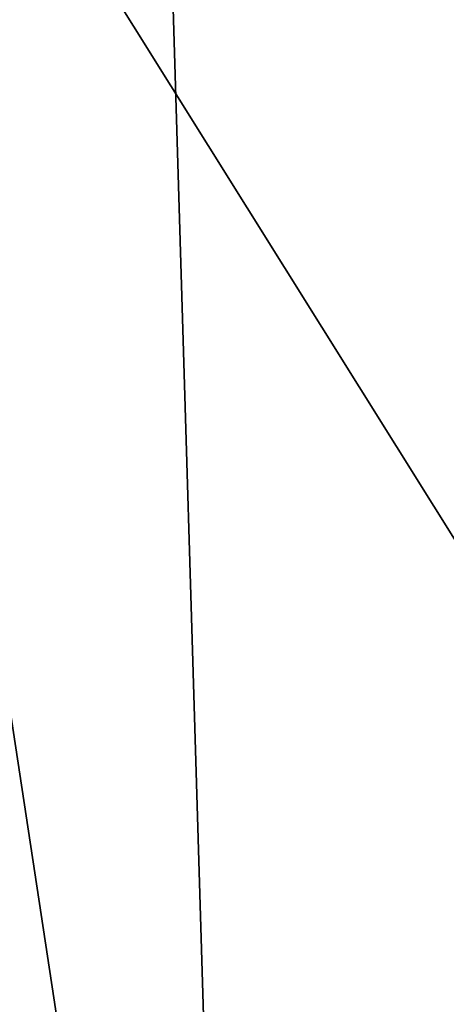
# Model space of a CAD drawing. Header units: millimetres. Extents: x -365 to 365, y -678 to 20.
# Tile 619 of 646: x -3.94 to -2.67, y -28.36 to -25.42. Entities that reach past the tile are written whole.
import ezdxf

# ---------------------------------------------------------------- set-up
doc = ezdxf.new("R2010")
doc.units = ezdxf.units.MM
doc.header["$LTSCALE"] = 65.185185
doc.layers.add('336', color=7, linetype='CONTINUOUS')
doc.layers.add('362', color=7, linetype='CONTINUOUS')

msp = doc.modelspace()

# ---------------------------------------------------------------- linework, layer by layer
at = {"layer": '336', "linetype": 'Continuous'}
for points in [[(-4.5, -23.9999, -6.15), (-1.25, -23.9999, -6.15), (-1.25, -29.2003, -6.15), (-4.5, -23.9999, -6.15)], [(-4.4978, -33.9923, -6.15), (-4.5, -23.9999, -6.15), (-3.9327, -33.7305, -6.15), (-4.4978, -33.9923, -6.15)], [(-3.9327, -33.7305, -6.15), (-4.5, -23.9999, -6.15), (-3.4418, -30.9618, -6.15), (-3.9327, -33.7305, -6.15)], [(-3.4418, -30.9618, -6.15), (-4.5, -23.9999, -6.15), (-1.25, -29.2003, -6.15), (-3.4418, -30.9618, -6.15)]]:
    msp.add_3dface(points, dxfattribs=at)
at = {"layer": '362', "linetype": 'Continuous'}
for points in [[(-2, -74.7, 19.85), (-2, 0, 19.85), (-4.0572, -6.3538, 19.0336), (-2, -74.7, 19.85)], [(-2, -74.7, 19.85), (-4.0572, -6.3538, 19.0336), (-4.1213, -74.7, 18.9713), (-2, -74.7, 19.85)]]:
    msp.add_3dface(points, dxfattribs=at)

doc.saveas('drawing.dxf')
